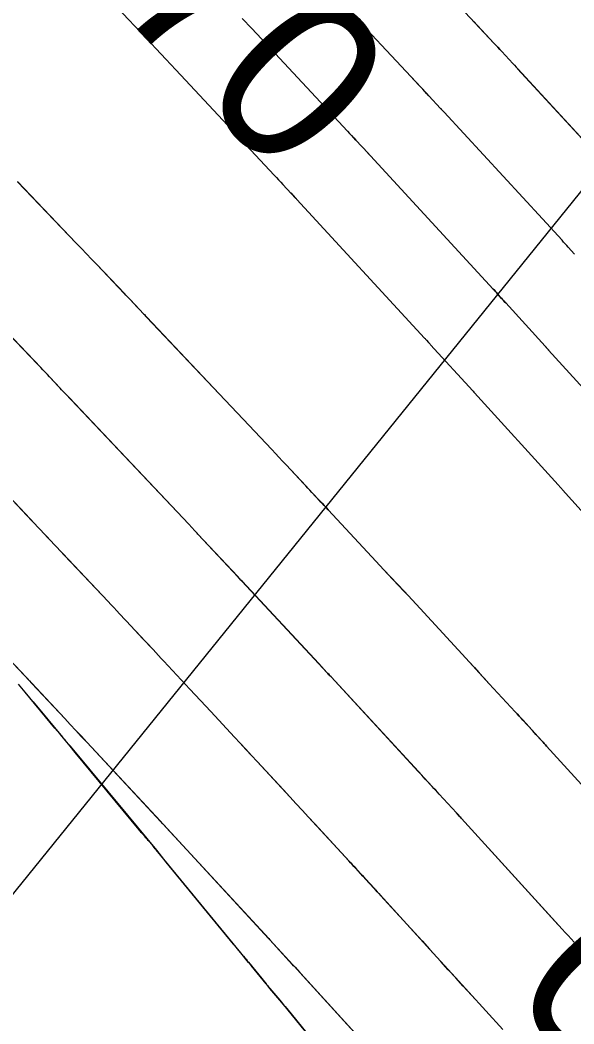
# Model space of a CAD drawing. Extents: x 954385 to 988206, y 1868364 to 1924553.
# Drawn here: x 955929.86 to 955949.68, y 1922880.17 to 1922916.14 of the extents above; entities that cross this region are included whole.
import ezdxf

# ---------------------------------------------------------------- set-up
doc = ezdxf.new("R2010")
doc.units = 0
for name, color, linetype in [('16', 7, 'Continuous'), ('26', 7, 'Continuous'), ('6', 7, 'Continuous'), ('7', 7, 'Continuous'), ('Default', 7, 'Continuous')]:
    doc.layers.add(name, color=color, linetype=linetype)

msp = doc.modelspace()

# ---------------------------------------------------------------- linework, layer by layer
at = {"layer": '16'}
for points in [[(955946.092, 1922916.101), (955946.82, 1922915.32), (955946.891, 1922915.244), (955946.962, 1922915.168), (955947.033, 1922915.092), (955947.103, 1922915.015), (955947.499, 1922914.589), (955947.513, 1922914.573), (955947.528, 1922914.557), (955947.542, 1922914.542), (955947.556, 1922914.526), (955947.613, 1922914.462), (955947.627, 1922914.447), (955947.641, 1922914.431), (955947.656, 1922914.415), (955947.67, 1922914.399), (955951.719, 1922910.002)], [(955949.704, 1922907.754), (955949.482, 1922908.004), (955949.427, 1922908.066), (955949.371, 1922908.128), (955949.315, 1922908.19), (955949.258, 1922908.251), (955945.034, 1922912.839), (955945.013, 1922912.862), (955944.991, 1922912.886), (955944.949, 1922912.934), (955944.938, 1922912.945), (955944.927, 1922912.957), (955944.917, 1922912.969), (955944.906, 1922912.981), (955944.49, 1922913.429), (955944.417, 1922913.508), (955944.344, 1922913.586), (955944.271, 1922913.665), (955944.198, 1922913.743), (955943.91, 1922914.052)], [(955951.647, 1922901.16), (955948.779, 1922904.319), (955948.769, 1922904.331), (955948.758, 1922904.343), (955948.748, 1922904.354), (955948.737, 1922904.366), (955948.695, 1922904.414), (955948.685, 1922904.426), (955948.674, 1922904.438), (955948.664, 1922904.449), (955948.653, 1922904.461), (955947.241, 1922906.007), (955947.203, 1922906.048), (955947.166, 1922906.089), (955947.129, 1922906.13), (955947.093, 1922906.171), (955946.946, 1922906.337), (955946.909, 1922906.378), (955946.872, 1922906.419), (955946.835, 1922906.46), (955946.797, 1922906.501), (955942.398, 1922911.279), (955942.384, 1922911.294), (955942.37, 1922911.31), (955942.334, 1922911.349), (955942.32, 1922911.365), (955942.313, 1922911.373), (955941.877, 1922911.843), (955941.802, 1922911.924), (955941.729, 1922912.002)], [(955929.759, 1922910.353), (955931.868, 1922908.144), (955932.051, 1922907.953), (955932.233, 1922907.762), (955932.415, 1922907.571), (955932.597, 1922907.38), (955933.587, 1922906.344), (955933.639, 1922906.289), (955933.691, 1922906.235), (955933.743, 1922906.18), (955933.795, 1922906.125), (955934.135, 1922905.767), (955934.276, 1922905.618), (955934.304, 1922905.589), (955934.332, 1922905.559), (955934.36, 1922905.529), (955934.388, 1922905.499), (955936.986, 1922902.744), (955937.2, 1922902.517), (955937.414, 1922902.29), (955937.628, 1922902.063), (955937.841, 1922901.836), (955938.867, 1922900.749), (955938.996, 1922900.611), (955939.125, 1922900.474), (955939.254, 1922900.337), (955939.383, 1922900.199), (955940.082, 1922899.451), (955940.301, 1922899.217), (955940.592, 1922898.905), (955940.665, 1922898.827), (955940.738, 1922898.749), (955940.811, 1922898.671), (955940.883, 1922898.593), (955942.448, 1922896.91), (955942.736, 1922896.6), (955943.024, 1922896.29), (955943.6, 1922895.671), (955943.744, 1922895.516), (955943.888, 1922895.36), (955944.032, 1922895.205), (955944.175, 1922895.05), (955945.94, 1922893.134), (955946.119, 1922892.941), (955946.297, 1922892.748), (955946.475, 1922892.554), (955946.653, 1922892.361), (955947.579, 1922891.355), (955947.65, 1922891.279), (955947.721, 1922891.202), (955947.791, 1922891.125), (955947.862, 1922891.048), (955948.284, 1922890.587), (955948.537, 1922890.311), (955948.579, 1922890.265), (955948.622, 1922890.218), (955948.664, 1922890.172), (955948.706, 1922890.126), (955951.089, 1922887.506)], [(955939.547, 1922909.952), (955939.72, 1922909.765), (955939.734, 1922909.749), (955939.755, 1922909.726), (955939.762, 1922909.718), (955944.337, 1922904.75), (955944.355, 1922904.73), (955944.373, 1922904.71), (955944.391, 1922904.69), (955944.409, 1922904.669), (955944.481, 1922904.588), (955944.499, 1922904.568), (955944.518, 1922904.548), (955944.536, 1922904.528), (955944.554, 1922904.508), (955946.06, 1922902.859), (955946.076, 1922902.842), (955946.106, 1922902.807), (955946.122, 1922902.79), (955949.118, 1922899.491), (955949.131, 1922899.476), (955949.144, 1922899.461), (955949.157, 1922899.446), (955949.171, 1922899.431), (955949.223, 1922899.371), (955949.236, 1922899.356), (955949.249, 1922899.341), (955949.263, 1922899.326), (955949.276, 1922899.311), (955952.72, 1922895.485)], [(955949.124, 1922883.723), (955945.665, 1922887.525), (955945.633, 1922887.56), (955945.602, 1922887.594), (955945.475, 1922887.732), (955944.859, 1922888.405), (955944.797, 1922888.472), (955944.735, 1922888.54), (955944.673, 1922888.608), (955944.611, 1922888.675), (955944.176, 1922889.147), (955944.113, 1922889.215), (955940.989, 1922892.605), (955940.952, 1922892.644), (955940.916, 1922892.684), (955940.879, 1922892.724), (955940.842, 1922892.764), (955940.547, 1922893.081), (955937.801, 1922896.034), (955937.763, 1922896.075), (955937.648, 1922896.198), (955936.223, 1922897.721), (955936.196, 1922897.751), (955936.168, 1922897.78), (955936.141, 1922897.81), (955936.113, 1922897.839), (955935.891, 1922898.074), (955931.612, 1922902.614), (955931.391, 1922902.848), (955930.912, 1922903.353), (955930.832, 1922903.437), (955930.752, 1922903.521), (955930.672, 1922903.605), (955930.592, 1922903.689), (955926.644, 1922907.823)], [(955946.157, 1922881.041), (955945.719, 1922881.521), (955945.453, 1922881.814), (955945.187, 1922882.106), (955944.921, 1922882.399), (955944.655, 1922882.691), (955942.748, 1922884.788), (955942.696, 1922884.844), (955942.644, 1922884.901), (955942.593, 1922884.958), (955942.541, 1922885.014), (955942.23, 1922885.354), (955942.126, 1922885.467), (955941.87, 1922885.747), (955941.81, 1922885.813), (955941.749, 1922885.878), (955941.689, 1922885.943), (955941.629, 1922886.009), (955940.41, 1922887.332), (955940.186, 1922887.574), (955939.963, 1922887.816), (955939.74, 1922888.059), (955939.516, 1922888.301), (955938.349, 1922889.568), (955938.146, 1922889.788), (955937.942, 1922890.008), (955937.739, 1922890.227), (955937.535, 1922890.447), (955936.686, 1922891.36), (955936.499, 1922891.561), (955936.312, 1922891.762), (955936.125, 1922891.964), (955935.937, 1922892.165), (955935.007, 1922893.165), (955934.91, 1922893.269), (955934.814, 1922893.373), (955934.717, 1922893.477), (955934.62, 1922893.581), (955934.134, 1922894.1), (955933.94, 1922894.307), (955933.843, 1922894.411), (955933.418, 1922894.866), (955933.315, 1922894.976), (955933.211, 1922895.086), (955933.108, 1922895.196), (955933.004, 1922895.306), (955931.384, 1922897.025), (955931.091, 1922897.336), (955930.798, 1922897.647), (955930.504, 1922897.958), (955930.211, 1922898.269), (955928.53, 1922900.052)], [(955926.873, 1922895.979), (955930.194, 1922892.457), (955930.257, 1922892.39), (955930.278, 1922892.368), (955931.457, 1922891.107), (955931.654, 1922890.896), (955931.851, 1922890.685), (955932.048, 1922890.474), (955932.245, 1922890.263), (955934.887, 1922887.421), (955934.961, 1922887.342), (955934.989, 1922887.312), (955935.085, 1922887.208), (955938.756, 1922883.224), (955938.802, 1922883.175), (955939.613, 1922882.289), (955939.656, 1922882.243), (955939.699, 1922882.196), (955939.869, 1922882.008), (955944.003, 1922877.465)], [(955943.101, 1922876.156), (955939.402, 1922880.719), (955939.341, 1922880.794), (955939.279, 1922880.869), (955939.217, 1922880.943), (955939.154, 1922881.018), (955938.802, 1922881.435), (955938.767, 1922881.476), (955938.709, 1922881.545), (955938.697, 1922881.559), (955938.685, 1922881.573), (955938.674, 1922881.587), (955938.662, 1922881.601), (955938.128, 1922882.256), (955938.035, 1922882.37), (955937.942, 1922882.483), (955937.849, 1922882.597), (955937.756, 1922882.711), (955934.726, 1922886.405), (955934.693, 1922886.446), (955934.659, 1922886.486), (955934.626, 1922886.527), (955934.592, 1922886.567), (955934.441, 1922886.743), (955934.414, 1922886.775), (955934.386, 1922886.806), (955934.359, 1922886.838), (955934.332, 1922886.87), (955934.223, 1922886.996), (955934.196, 1922887.028), (955934.169, 1922887.06), (955934.142, 1922887.092), (955934.115, 1922887.124), (955931.823, 1922889.9), (955931.644, 1922890.118), (955931.465, 1922890.334), (955931.285, 1922890.551), (955931.105, 1922890.768), (955930.039, 1922892.051), (955930.026, 1922892.068), (955930.012, 1922892.084), (955929.97, 1922892.133), (955929.955, 1922892.149), (955929.848, 1922892.272)]]:
    msp.add_lwpolyline(points, dxfattribs=at)
at = {"layer": '26'}
msp.add_lwpolyline([(955957.131, 1922918.928), (955905.867, 1922855.461), (955906.799, 1922861.389), (955905.867, 1922855.461), (955911.466, 1922857.619)], dxfattribs=at)
at = {"layer": '6'}
for points in [[(955937.81, 1922916.203), (955938.151, 1922915.837), (955938.493, 1922915.472), (955941.576, 1922912.166), (955941.651, 1922912.085), (955941.726, 1922912.004), (955941.802, 1922911.924), (955941.877, 1922911.843), (955942.313, 1922911.373), (955942.328, 1922911.358), (955942.342, 1922911.342), (955942.377, 1922911.303), (955942.391, 1922911.287), (955942.399, 1922911.279), (955946.798, 1922906.501), (955946.835, 1922906.46), (955946.872, 1922906.419), (955946.909, 1922906.378), (955946.946, 1922906.337), (955947.093, 1922906.172), (955947.13, 1922906.131), (955947.167, 1922906.089), (955947.204, 1922906.048), (955947.241, 1922906.008), (955948.653, 1922904.462), (955948.663, 1922904.45), (955948.674, 1922904.438), (955948.685, 1922904.426), (955948.695, 1922904.414), (955948.737, 1922904.367), (955948.748, 1922904.355), (955948.758, 1922904.343), (955948.769, 1922904.331), (955948.779, 1922904.319), (955951.646, 1922901.16)], [(955949.688, 1922883.1), (955949.582, 1922883.216), (955949.477, 1922883.332), (955949.372, 1922883.447), (955949.267, 1922883.563), (955945.664, 1922887.526), (955945.633, 1922887.56), (955945.601, 1922887.595), (955945.523, 1922887.681), (955945.475, 1922887.733), (955944.858, 1922888.405), (955944.796, 1922888.472), (955944.734, 1922888.539), (955944.672, 1922888.607), (955944.61, 1922888.674), (955944.362, 1922888.943), (955944.239, 1922889.077), (955944.115, 1922889.212), (955940.988, 1922892.604), (955940.951, 1922892.643), (955940.915, 1922892.683), (955940.878, 1922892.722), (955940.842, 1922892.762), (955940.549, 1922893.076), (955937.8, 1922896.033), (955937.762, 1922896.074), (955937.661, 1922896.182), (955937.648, 1922896.196), (955936.223, 1922897.721), (955936.196, 1922897.75), (955936.168, 1922897.78), (955936.14, 1922897.809), (955936.113, 1922897.839), (955935.891, 1922898.074), (955931.486, 1922902.745), (955931.438, 1922902.796), (955931.39, 1922902.847), (955931.342, 1922902.897), (955931.294, 1922902.948), (955930.751, 1922903.521), (955930.738, 1922903.534), (955926.593, 1922907.876)]]:
    msp.add_lwpolyline(points, dxfattribs=at)
at = {"layer": '7'}
for points in [[(955951.719, 1922910.002), (955947.671, 1922914.4), (955947.656, 1922914.416), (955947.642, 1922914.431), (955947.628, 1922914.447), (955947.613, 1922914.463), (955947.557, 1922914.526), (955947.542, 1922914.542), (955947.528, 1922914.558), (955947.514, 1922914.573), (955947.499, 1922914.589), (955947.103, 1922915.015), (955947.032, 1922915.091), (955946.961, 1922915.168), (955946.891, 1922915.244), (955946.82, 1922915.32), (955943.914, 1922918.435)], [(955932.291, 1922917.706), (955934.375, 1922915.492), (955934.727, 1922915.117), (955935.079, 1922914.742), (955935.431, 1922914.366), (955935.782, 1922913.99), (955938.954, 1922910.589), (955939.032, 1922910.506), (955939.109, 1922910.423), (955939.186, 1922910.34), (955939.264, 1922910.257), (955939.72, 1922909.765), (955939.735, 1922909.75), (955939.755, 1922909.727), (955939.762, 1922909.719), (955944.337, 1922904.75), (955944.356, 1922904.73), (955944.374, 1922904.71), (955944.392, 1922904.69), (955944.41, 1922904.67), (955944.482, 1922904.589), (955944.5, 1922904.569), (955944.518, 1922904.548), (955944.536, 1922904.528), (955944.555, 1922904.508), (955946.06, 1922902.86), (955946.076, 1922902.842), (955946.106, 1922902.807), (955946.122, 1922902.79), (955949.116, 1922899.49), (955949.13, 1922899.475), (955949.143, 1922899.461), (955949.156, 1922899.446), (955949.17, 1922899.431), (955949.222, 1922899.37), (955949.235, 1922899.355), (955949.248, 1922899.34), (955949.262, 1922899.326), (955949.275, 1922899.311), (955952.72, 1922895.486)], [(955949.704, 1922907.755), (955949.483, 1922908.004), (955949.427, 1922908.066), (955949.371, 1922908.128), (955949.315, 1922908.19), (955949.259, 1922908.252), (955945.035, 1922912.84), (955945.013, 1922912.863), (955944.992, 1922912.887), (955944.949, 1922912.934), (955944.939, 1922912.946), (955944.928, 1922912.958), (955944.917, 1922912.969), (955944.906, 1922912.981), (955944.49, 1922913.429), (955944.417, 1922913.507), (955944.344, 1922913.586), (955944.271, 1922913.664), (955944.198, 1922913.743), (955941.203, 1922916.954)], [(955951.089, 1922887.505), (955948.705, 1922890.125), (955948.663, 1922890.171), (955948.621, 1922890.217), (955948.578, 1922890.264), (955948.536, 1922890.31), (955948.326, 1922890.54), (955948.199, 1922890.679), (955947.861, 1922891.048), (955947.791, 1922891.125), (955947.72, 1922891.202), (955947.649, 1922891.279), (955947.579, 1922891.355), (955946.652, 1922892.361), (955946.296, 1922892.748), (955945.94, 1922893.134), (955944.176, 1922895.05), (955944.032, 1922895.205), (955943.889, 1922895.361), (955943.745, 1922895.516), (955943.601, 1922895.671), (955942.88, 1922896.446), (955942.592, 1922896.756), (955942.448, 1922896.911), (955940.884, 1922898.594), (955940.811, 1922898.672), (955940.738, 1922898.75), (955940.665, 1922898.828), (955940.593, 1922898.906), (955940.301, 1922899.218), (955940.228, 1922899.295), (955940.155, 1922899.373), (955940.082, 1922899.451), (955940.01, 1922899.529), (955939.383, 1922900.199), (955939.254, 1922900.337), (955939.125, 1922900.474), (955938.996, 1922900.611), (955938.866, 1922900.749), (955937.841, 1922901.836), (955937.627, 1922902.062), (955937.413, 1922902.289), (955937.199, 1922902.516), (955936.985, 1922902.743), (955934.387, 1922905.499), (955934.275, 1922905.618), (955934.134, 1922905.766), (955934.05, 1922905.856), (955933.795, 1922906.125), (955933.744, 1922906.18), (955933.692, 1922906.235), (955933.64, 1922906.289), (955933.588, 1922906.344), (955932.598, 1922907.381), (955932.415, 1922907.572), (955932.233, 1922907.763), (955932.051, 1922907.954), (955931.868, 1922908.145), (955929.76, 1922910.354)], [(955928.528, 1922900.051), (955930.276, 1922898.197), (955930.57, 1922897.886), (955930.863, 1922897.575), (955931.157, 1922897.264), (955931.45, 1922896.953), (955933.004, 1922895.306), (955933.108, 1922895.196), (955933.211, 1922895.086), (955933.315, 1922894.976), (955933.418, 1922894.866), (955933.843, 1922894.411), (955933.94, 1922894.307), (955934.037, 1922894.203), (955934.134, 1922894.1), (955934.231, 1922893.996), (955934.619, 1922893.58), (955934.716, 1922893.476), (955934.813, 1922893.372), (955934.91, 1922893.268), (955935.006, 1922893.164), (955935.937, 1922892.164), (955936.311, 1922891.761), (955936.686, 1922891.358), (955937.534, 1922890.445), (955937.738, 1922890.226), (955937.941, 1922890.006), (955938.145, 1922889.787), (955938.348, 1922889.567), (955939.284, 1922888.551), (955939.508, 1922888.308), (955939.731, 1922888.066), (955939.955, 1922887.823), (955940.179, 1922887.58), (955941.644, 1922885.99), (955941.696, 1922885.934), (955941.748, 1922885.877), (955941.8, 1922885.821), (955941.852, 1922885.764), (955942.112, 1922885.481), (955942.216, 1922885.368), (955942.525, 1922885.032), (955942.585, 1922884.967), (955942.645, 1922884.901), (955942.704, 1922884.836), (955942.764, 1922884.77), (955944.245, 1922883.142), (955944.511, 1922882.849), (955944.778, 1922882.556), (955945.045, 1922882.262), (955945.311, 1922881.969), (955947.134, 1922879.964)], [(955944.033, 1922877.43), (955939.664, 1922882.234), (955939.648, 1922882.251), (955939.616, 1922882.286), (955938.795, 1922883.181), (955938.747, 1922883.233), (955938.605, 1922883.387), (955934.987, 1922887.311), (955934.96, 1922887.341), (955934.877, 1922887.429), (955932.244, 1922890.261), (955932.047, 1922890.473), (955931.851, 1922890.684), (955931.654, 1922890.895), (955931.457, 1922891.107), (955930.271, 1922892.376), (955930.255, 1922892.393), (955930.25, 1922892.398), (955926.98, 1922895.864)], [(955929.791, 1922892.347), (955929.97, 1922892.133), (955930.148, 1922891.919), (955930.326, 1922891.705), (955931.375, 1922890.444), (955931.384, 1922890.433), (955931.393, 1922890.422), (955931.402, 1922890.411), (955931.412, 1922890.401), (955931.458, 1922890.347), (955931.486, 1922890.315), (955931.578, 1922890.207), (955931.597, 1922890.186), (955931.615, 1922890.164), (955931.634, 1922890.142), (955931.652, 1922890.121), (955933.697, 1922887.649), (955934.043, 1922887.229), (955934.389, 1922886.809), (955934.735, 1922886.389), (955935.079, 1922885.968), (955937.486, 1922883.026), (955937.531, 1922882.971), (955937.577, 1922882.917), (955937.622, 1922882.862), (955937.668, 1922882.809), (955937.852, 1922882.593), (955937.898, 1922882.539), (955937.944, 1922882.485), (955937.989, 1922882.43), (955938.034, 1922882.376), (955938.662, 1922881.6), (955938.673, 1922881.586), (955938.685, 1922881.572), (955938.697, 1922881.558), (955938.708, 1922881.544), (955938.755, 1922881.49), (955938.779, 1922881.462), (955938.802, 1922881.434), (955939.155, 1922881.017), (955939.217, 1922880.943), (955939.279, 1922880.868), (955939.341, 1922880.793), (955939.402, 1922880.718), (955942.891, 1922876.422)]]:
    msp.add_lwpolyline(points, dxfattribs=at)
at = {"layer": 'Default'}
msp.add_arc((955068.332, 1922107.114), 1145.916, 31.460692, 46.414195, dxfattribs=at)

# ---------------------------------------------------------------- texts
at = {"layer": '16'}
for rotation, p in [(313.2158, (955930.005, 1922920.099)), (132.1159, (955960.69, 1922875.403))]:
    msp.add_text('570', height=6, rotation=rotation, dxfattribs=at).set_placement(p)

doc.saveas('drawing.dxf')
